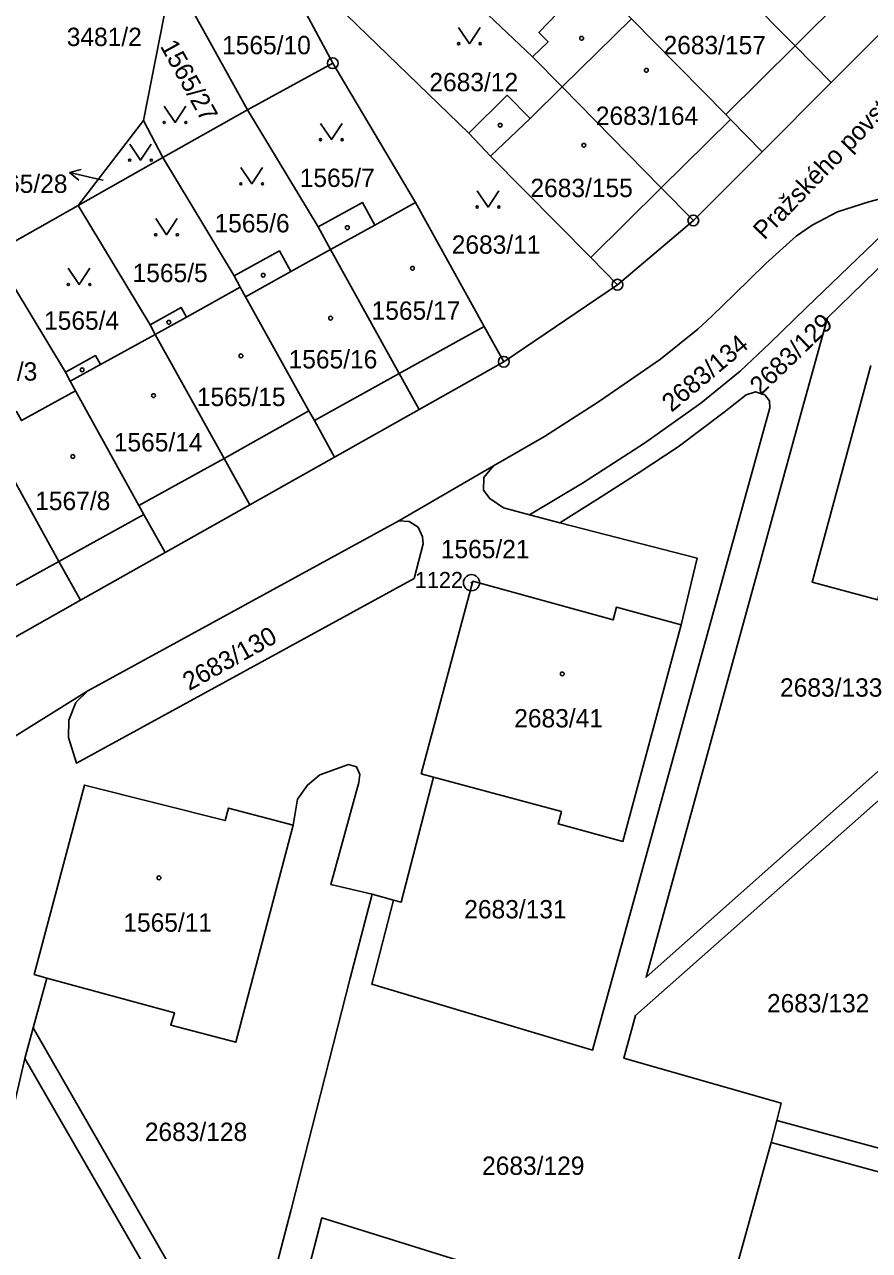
# Model space of a CAD drawing. Extents: x -733394 to -722299, y -1082822 to -1075049.
# Drawn here: x -727871.1 to -727792.8, y -1078545.4 to -1078431.8 of the extents above; entities that cross this region are included whole.
import ezdxf

# ---------------------------------------------------------------- set-up
doc = ezdxf.new("R2010")
doc.units = 0
for name, color, linetype in [('Hranice parcel', 7, 'Continuous'), ('Parcelní čísla', 7, 'Continuous'), ('Pop  PČ popisy', 7, 'Continuous'), ('Vnitřní kresba', 7, 'Continuous'), ('Značky bodu BP', 7, 'Continuous'), ('Značky budov', 7, 'Continuous'), ('Značky kultur', 7, 'Continuous')]:
    doc.layers.add(name, color=color, linetype=linetype)

msp = doc.modelspace()

# ---------------------------------------------------------------- linework, layer by layer
at = {"layer": 'Hranice parcel'}
for p, q in [((-727824.05, -1078434.8), (-727837.52, -1078422.01)), ((-727857.4, -1078427.13), (-727860.08, -1078440.71)), ((-727857.4, -1078427.13), (-727850.46, -1078439.72)), ((-727829.96, -1078441.87), (-727841.26, -1078430.93)), ((-727790.04, -1078430.82), (-727796.39, -1078437.18)), ((-727842.55, -1078435.39), (-727850.46, -1078439.72)), ((-727834.88, -1078448.31), (-727842.55, -1078435.39)), ((-727821.31, -1078437.59), (-727824.05, -1078434.8)), ((-727796.39, -1078437.18), (-727802.78, -1078443.59)), ((-727850.46, -1078439.72), (-727858.29, -1078444.14)), ((-727843.91, -1078450.57), (-727850.46, -1078439.72)), ((-727860.08, -1078440.71), (-727866.13, -1078448.57)), ((-727860.08, -1078440.71), (-727858.29, -1078444.14)), ((-727802.78, -1078443.59), (-727809.15, -1078449.97)), ((-727858.29, -1078444.14), (-727866.13, -1078448.57)), ((-727851.69, -1078455.11), (-727858.29, -1078444.14)), ((-727866.13, -1078448.57), (-727873.97, -1078452.99)), ((-727859.47, -1078459.64), (-727866.13, -1078448.57)), ((-727842.76, -1078452.67), (-727843.91, -1078450.57)), ((-727809.15, -1078449.97), (-727816.18, -1078455.92)), ((-727873.97, -1078452.99), (-727867.32, -1078464.04)), ((-727851.12, -1078456.16), (-727851.69, -1078455.11)), ((-727816.18, -1078455.92), (-727826.71, -1078463.06)), ((-727858.99, -1078460.52), (-727859.47, -1078459.64)), ((-727834.56, -1078467.49), (-727826.71, -1078463.06)), ((-727842.39, -1078471.91), (-727834.56, -1078467.49)), ((-727850.23, -1078476.33), (-727842.39, -1078471.91)), ((-727836.43, -1078477.81), (-727827.67, -1078472.72)), ((-727858.08, -1078480.75), (-727850.23, -1078476.33)), ((-727865.25, -1078493.56), (-727836.43, -1078477.81)), ((-727821.53, -1078478), (-727824.34, -1078477.24)), ((-727858.08, -1078480.75), (-727865.91, -1078485.17)), ((-727865.91, -1078485.17), (-727873.76, -1078489.6)), ((-727873.62, -1078498.79), (-727865.25, -1078493.56)), ((-727838.89, -1078512.4), (-727836.92, -1078512.96)), ((-727870.29, -1078524.79), (-727869.03, -1078520.2)), ((-727871.07, -1078527.63), (-727870.29, -1078524.79)), ((-727801.94, -1078535.41), (-727801.41, -1078533.37))]:
    msp.add_line(p, q, dxfattribs=at)
for points in [[(-727842.55, -1078435.39), (-727845.46, -1078429.99), (-727849.49, -1078422.51)], [(-727796.39, -1078437.18), (-727799.73, -1078433.79), (-727809.17, -1078424.23)], [(-727824.05, -1078434.8), (-727822.61, -1078433.4), (-727823.46, -1078432.54), (-727820.88, -1078429.87), (-727819.83, -1078430.95), (-727817.47, -1078428.63)], [(-727816.48, -1078429.63), (-727815.57, -1078430.56), (-727814.87, -1078431.27), (-727806.15, -1078440.15), (-727805.7, -1078440.62), (-727802.78, -1078443.59)], [(-727829.96, -1078441.87), (-727826.38, -1078438.36), (-727824.27, -1078440.51), (-727821.31, -1078437.59)], [(-727809.15, -1078449.97), (-727812.14, -1078446.94), (-727821.31, -1078437.59)], [(-727816.18, -1078455.92), (-727818.66, -1078453.4), (-727827.95, -1078444.02), (-727829.96, -1078441.87)], [(-727843.91, -1078450.57), (-727839.8, -1078448.3), (-727838.64, -1078450.4), (-727834.88, -1078448.31)], [(-727826.71, -1078463.06), (-727828.53, -1078459.78), (-727834.88, -1078448.31)], [(-727827.67, -1078472.72), (-727822.93, -1078469.99), (-727817.92, -1078466.78), (-727812.2, -1078462.82), (-727808.73, -1078460.04), (-727807.4, -1078458.8), (-727805.38, -1078456.82), (-727802.43, -1078453.94), (-727799.64, -1078451.43), (-727798.14, -1078450.39), (-727795.79, -1078449.17), (-727792.88, -1078448.23), (-727791.6, -1078447.91), (-727790.12, -1078447.81), (-727788.44, -1078448.2)], [(-727788.44, -1078448.2), (-727798.7, -1078458.07), (-727802.08, -1078461.33), (-727804.82, -1078463.94), (-727808.47, -1078466.89), (-727813.68, -1078470.61), (-727819.42, -1078474.3), (-727824.34, -1078477.24)], [(-727780.79, -1078491.03), (-727813.53, -1078520.11), (-727799.15, -1078467.79), (-727796.72, -1078458.99), (-727790.01, -1078452.48), (-727789.16, -1078451.86), (-727788.37, -1078451.62), (-727787.4, -1078451.78), (-727786.02, -1078452.31), (-727784.71, -1078453.38), (-727776.71, -1078461.23)], [(-727851.69, -1078455.11), (-727847.49, -1078452.78), (-727846.43, -1078454.71), (-727842.76, -1078452.67)], [(-727834.56, -1078467.49), (-727836.41, -1078464.14), (-727842.76, -1078452.67)], [(-727859.47, -1078459.64), (-727856.58, -1078458.04), (-727856.1, -1078458.92), (-727851.12, -1078456.16)], [(-727842.39, -1078471.91), (-727844.25, -1078468.49), (-727844.77, -1078467.62), (-727850.63, -1078457.03), (-727851.12, -1078456.16)], [(-727867.32, -1078464.04), (-727864.52, -1078462.49), (-727864.06, -1078463.32), (-727858.99, -1078460.52)], [(-727850.23, -1078476.33), (-727852.62, -1078472.02), (-727858.99, -1078460.52)], [(-727867.32, -1078464.04), (-727866.87, -1078464.87), (-727866.38, -1078465.75)], [(-727792.71, -1078463.42), (-727798.15, -1078483.5), (-727792.06, -1078485.13), (-727791.8, -1078483.95), (-727779.86, -1078487.15)], [(-727874.72, -1078469.28), (-727871.83, -1078467.68), (-727871.37, -1078468.51), (-727866.38, -1078465.75)], [(-727866.38, -1078465.75), (-727860.5, -1078476.38), (-727860.06, -1078477.22), (-727858.08, -1078480.75)], [(-727821.53, -1078478), (-727818.04, -1078475.78), (-727814.27, -1078473.4), (-727810.57, -1078470.95), (-727806.29, -1078467.73), (-727804.26, -1078466.13), (-727803.39, -1078465.85), (-727802.54, -1078466.12), (-727802.11, -1078466.68), (-727802.07, -1078467.32), (-727818.48, -1078526.85), (-727838.94, -1078520.73), (-727836.92, -1078512.96)], [(-727874.26, -1078470.11), (-727867.91, -1078481.57), (-727865.91, -1078485.17)], [(-727824.34, -1078477.24), (-727826.72, -1078476.6), (-727828, -1078475.73), (-727828.59, -1078474.97), (-727828.57, -1078473.8), (-727827.67, -1078472.72)], [(-727836.43, -1078477.81), (-727835.47, -1078477.85), (-727834.64, -1078478.4), (-727834.24, -1078479.29), (-727834.18, -1078479.95), (-727835, -1078483.14), (-727866.3, -1078500.26), (-727867.02, -1078497.87), (-727867, -1078496.29), (-727866.34, -1078494.65), (-727865.25, -1078493.56)], [(-727810.27, -1078487.43), (-727808.8, -1078481.26), (-727821.53, -1078478)], [(-727833.22, -1078501.55), (-727834.35, -1078501.25), (-727829.57, -1078483.4), (-727816.59, -1078486.98), (-727816.28, -1078485.82), (-727810.27, -1078487.43)], [(-727833.22, -1078501.55), (-727821.37, -1078504.75), (-727821.68, -1078505.9), (-727815.67, -1078507.52), (-727810.27, -1078487.43)], [(-727801.41, -1078533.37), (-727801.03, -1078531.78), (-727815.59, -1078527.61), (-727814.51, -1078523.66), (-727781.55, -1078494.5)], [(-727846.23, -1078506.01), (-727845.83, -1078503.59), (-727844.9, -1078502.3), (-727843.74, -1078501.34), (-727841.08, -1078500.4), (-727840.35, -1078500.59), (-727840.05, -1078501.3), (-727840.13, -1078502.05), (-727842.73, -1078511.51), (-727838.89, -1078512.4)], [(-727836.92, -1078512.96), (-727836.2, -1078513.15), (-727833.22, -1078501.55)], [(-727846.23, -1078506.01), (-727852.22, -1078504.43), (-727852.53, -1078505.59), (-727865.56, -1078502.3), (-727870.21, -1078519.86), (-727869.03, -1078520.2)], [(-727869.03, -1078520.2), (-727857.22, -1078523.39), (-727857.56, -1078524.56), (-727851.53, -1078526.13), (-727846.23, -1078506.01)], [(-727870.29, -1078524.79), (-727850.84, -1078558.68), (-727846.4, -1078541.62), (-727840.95, -1078520.2), (-727838.89, -1078512.4)], [(-727801.41, -1078533.37), (-727776.5, -1078540.14), (-727750.86, -1078547.28), (-727749.45, -1078547.3), (-727748.19, -1078546.87), (-727747.81, -1078546.4), (-727747.75, -1078545.81), (-727753.29, -1078526.48), (-727753.74, -1078525.58), (-727754.58, -1078525.14), (-727761.06, -1078523.43)], [(-727871.07, -1078527.63), (-727872.09, -1078532.05), (-727877.95, -1078530.44), (-727882.52, -1078525.86)], [(-727855.04, -1078575.16), (-727851.58, -1078561.44), (-727871.07, -1078527.63)], [(-727801.94, -1078535.41), (-727807.04, -1078553.79), (-727843.56, -1078542.41), (-727853.66, -1078581.48)], [(-727745.9, -1078552.7), (-727746.67, -1078551.36), (-727748.16, -1078550.41), (-727749.64, -1078549.77), (-727777.08, -1078542.21), (-727801.94, -1078535.41)]]:
    msp.add_lwpolyline(points, dxfattribs=at)
at = {"layer": 'Pop  PČ popisy'}
for p, q in [((-727866.93, -1078445.52), (-727865.85, -1078445.25)), ((-727864.01, -1078446.19), (-727866.93, -1078445.52)), ((-727866.93, -1078445.52), (-727866.07, -1078446.23)), ((-727863.82, -1078446.23), (-727864.01, -1078446.19))]:
    msp.add_line(p, q, dxfattribs=at)
at = {"layer": 'Vnitřní kresba'}
for p, q in [((-727799.73, -1078433.79), (-727793.36, -1078427.44)), ((-727821.31, -1078437.59), (-727814.87, -1078431.27)), ((-727799.73, -1078433.79), (-727806.15, -1078440.15)), ((-727827.95, -1078444.02), (-727824.27, -1078440.51)), ((-727805.7, -1078440.62), (-727812.14, -1078446.94)), ((-727812.14, -1078446.94), (-727818.66, -1078453.4)), ((-727838.64, -1078450.4), (-727842.76, -1078452.67)), ((-727846.43, -1078454.71), (-727850.63, -1078457.03)), ((-727856.1, -1078458.92), (-727858.99, -1078460.52)), ((-727836.41, -1078464.14), (-727828.53, -1078459.78)), ((-727864.06, -1078463.32), (-727866.87, -1078464.87)), ((-727844.25, -1078468.49), (-727836.41, -1078464.14)), ((-727852.62, -1078472.02), (-727844.77, -1078467.62)), ((-727860.5, -1078476.38), (-727852.62, -1078472.02)), ((-727867.91, -1078481.57), (-727860.06, -1078477.22)), ((-727875.79, -1078485.93), (-727867.91, -1078481.57))]:
    msp.add_line(p, q, dxfattribs=at)
at = {"layer": 'Značky bodu BP'}
for centre, radius in [((-727842.55, -1078435.39), 0.5), ((-727842.55, -1078435.39), 0.0303), ((-727809.15, -1078449.97), 0.5), ((-727809.15, -1078449.97), 0.0303), ((-727816.18, -1078455.92), 0.5), ((-727816.18, -1078455.92), 0.0303), ((-727826.71, -1078463.06), 0.5), ((-727826.71, -1078463.06), 0.0303), ((-727829.7, -1078483.54), 0.75), ((-727829.7, -1078483.54), 0.03)]:
    msp.add_circle(centre, radius, dxfattribs=at)
at = {"layer": 'Značky budov'}
for centre in [(-727819.5, -1078433.08), (-727813.5, -1078436.05), (-727827.04, -1078441.14), (-727819.29, -1078443), (-727841.2, -1078450.63), (-727848.99, -1078455.04), (-727835.17, -1078454.4), (-727857.73, -1078459.4), (-727842.75, -1078459.02), (-727851.05, -1078462.51), (-727865.77, -1078463.81), (-727859.15, -1078466.2), (-727866.63, -1078471.84), (-727821.29, -1078491.99), (-727858.65, -1078510.89)]:
    msp.add_circle(centre, 0.175, dxfattribs=at)
at = {"layer": 'Značky kultur'}
for points in [[(-727830.89, -1078432.08), (-727829.89, -1078433.58), (-727828.89, -1078432.08)], [(-727858.16, -1078439.38), (-727857.16, -1078440.88), (-727856.16, -1078439.38)], [(-727843.68, -1078440.97), (-727842.68, -1078442.47), (-727841.68, -1078440.97)], [(-727861.36, -1078442.88), (-727860.36, -1078444.38), (-727859.36, -1078442.88)], [(-727851.06, -1078445.07), (-727850.06, -1078446.57), (-727849.06, -1078445.07)], [(-727829.17, -1078447.22), (-727828.17, -1078448.72), (-727827.17, -1078447.22)], [(-727858.95, -1078449.79), (-727857.95, -1078451.29), (-727856.95, -1078449.79)], [(-727867.05, -1078454.4), (-727866.05, -1078455.9), (-727865.05, -1078454.4)]]:
    msp.add_lwpolyline(points, dxfattribs=at)
for centre in [(-727830.89, -1078433.58), (-727828.89, -1078433.58), (-727858.16, -1078440.88), (-727856.16, -1078440.88), (-727843.68, -1078442.47), (-727841.68, -1078442.47), (-727861.36, -1078444.38), (-727859.36, -1078444.38), (-727851.06, -1078446.57), (-727849.06, -1078446.57), (-727829.17, -1078448.72), (-727827.17, -1078448.72), (-727858.95, -1078451.29), (-727856.95, -1078451.29), (-727867.05, -1078455.9), (-727865.05, -1078455.9)]:
    msp.add_circle(centre, 0.1, dxfattribs=at)

# ---------------------------------------------------------------- texts
at = {"layer": 'Parcelní čísla'}
for s, p in [('3481/2', (-727867.19, -1078433.8)), ('1565/10', (-727852.8, -1078434.56)), ('2683/157', (-727811.91, -1078434.56)), ('2683/12', (-727833.6, -1078437.99)), ('2683/164', (-727818.18, -1078441.11)), ('1565/28', (-727875.34, -1078447.41)), ('1565/7', (-727845.61, -1078446.86)), ('2683/155', (-727824.24, -1078447.8)), ('1565/6', (-727853.5, -1078451.07)), ('2683/11', (-727831.53, -1078453.05)), ('1565/5', (-727861.09, -1078455.68)), ('1565/17', (-727838.95, -1078459.17)), ('1565/4', (-727869.29, -1078460.09)), ('1565/16', (-727846.64, -1078463.68)), ('1567/3', (-727876.87, -1078464.81)), ('1565/15', (-727855.14, -1078467.17)), ('1565/14', (-727862.83, -1078471.37)), ('1567/8', (-727870.11, -1078476.81)), ('1565/21', (-727832.54, -1078481.27)), ('2683/133', (-727801.12, -1078494.1)), ('2683/41', (-727825.74, -1078496.95)), ('2683/131', (-727830.37, -1078514.65)), ('1565/11', (-727861.95, -1078515.88)), ('2683/132', (-727802.33, -1078523.36)), ('2683/128', (-727859.96, -1078535.28)), ('2683/129', (-727828.72, -1078538.42))]:
    msp.add_text(s, height=1.7, dxfattribs=at).set_placement(p)
for s, rotation, p in [('1565/27', 299, (-727858.58, -1078433.8)), ('2683/129', 44, (-727802.92, -1078466.24)), ('2683/134', 40, (-727811.17, -1078467.8)), ('2683/130', 29, (-727855.85, -1078493.59))]:
    msp.add_text(s, height=1.7, rotation=rotation, dxfattribs=at).set_placement(p)
at = {"layer": 'Pop  PČ popisy'}
msp.add_text('Pražského povstání', height=1.7, rotation=46, dxfattribs=at).set_placement((-727802.57, -1078451.84))
at = {"layer": 'Značky bodu BP'}
msp.add_text('1122', height=1.5, dxfattribs=at).set_placement((-727834.95, -1078484.04))

doc.saveas('drawing.dxf')
